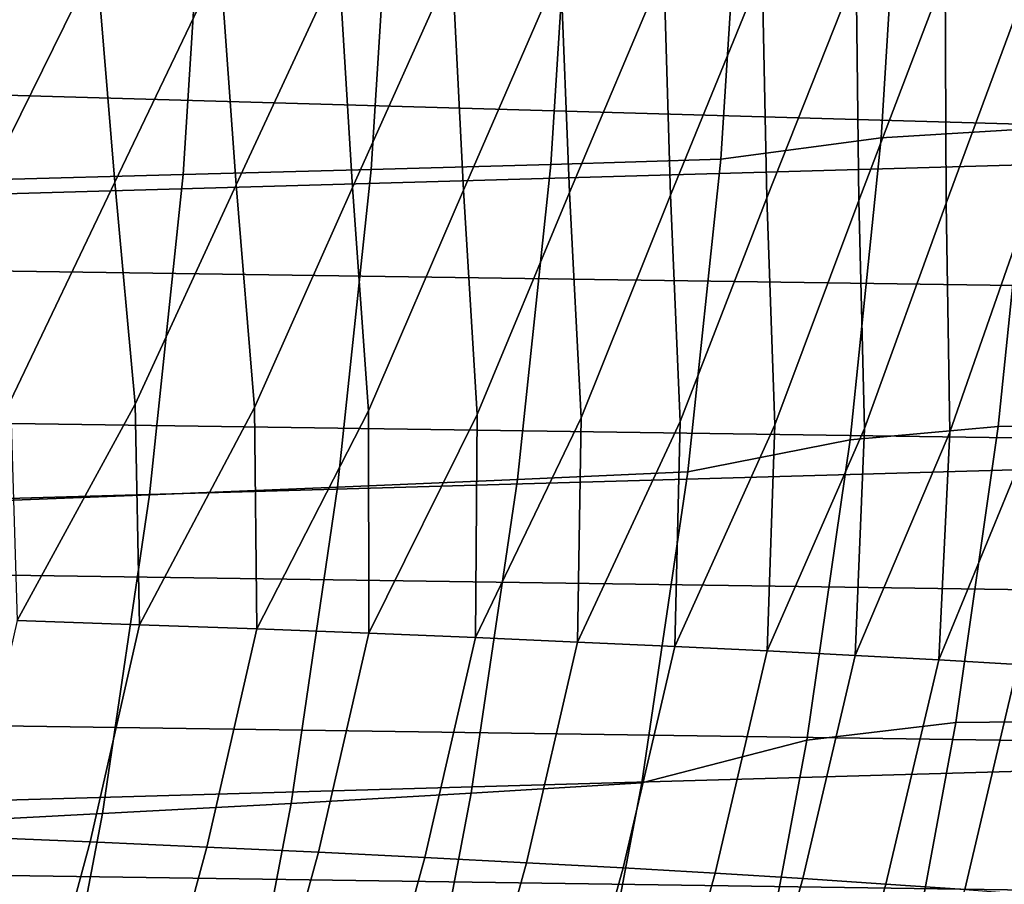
# Model space of a CAD drawing. Header units: metres. Extents: x -166 to 33, y -71 to 34.
# Tile 264 of 332: x 26.44 to 29.33, y -3.97 to -1.43. Entities that reach past the tile are written whole.
import ezdxf

# ---------------------------------------------------------------- set-up
doc = ezdxf.new("R2010")
doc.units = ezdxf.units.M
doc.layers.add('solid_12208131', color=7, linetype='CONTINUOUS')

msp = doc.modelspace()

# ---------------------------------------------------------------- linework, layer by layer
at = {"layer": 'solid_12208131'}
for points in [[(-0.248465, -1.803227, 136.199997), (31.418739, -0.902858, 136.199997), (31.444803, 0, 136.199997), (-0.325886, -0.90159, 136.199997)], [(31.19112, -1.793244, 136.449997), (-0.1715, -0.895804, 136.449997), (-0.197421, 0, 136.449997), (31.268379, -0.89582, 136.449997)], [(26.344822, -1.904706, 179.094498), (26.662809, -1.259939, 177.916245), (26.657612, -0.607423, 178.131927), (26.282339, -1.254984, 179.693604)], [(26.717352, -1.912181, 177.326813), (27.026897, -1.264903, 176.13942), (27.023649, -0.609815, 176.356155), (26.662809, -1.259939, 177.916245)], [(27.073891, -1.919674, 175.559738), (27.37521, -1.269881, 174.363251), (27.373873, -0.612214, 174.581024), (27.026897, -1.264903, 176.13942)], [(27.414965, -1.92719, 173.793259), (27.708162, -1.274879, 172.587601), (27.70871, -0.614621, 172.806442), (27.37521, -1.269881, 174.363251)], [(27.740965, -1.934736, 172.027237), (28.026155, -1.2799, 170.812286), (28.028559, -0.617039, 171.032242), (27.708162, -1.274879, 172.587601)], [(28.05229, -1.942321, 170.261505), (28.329592, -1.284951, 169.037186), (28.333822, -0.619471, 169.258255), (28.026155, -1.2799, 170.812286)], [(28.349329, -1.949953, 168.495911), (28.618868, -1.290035, 167.262115), (28.624895, -0.62192, 167.484329), (28.329592, -1.284951, 169.037186)], [(28.632477, -1.957637, 166.730301), (28.894382, -1.29516, 165.486938), (28.902178, -0.624387, 165.710312), (28.618868, -1.290035, 167.262115)], [(28.902122, -1.965384, 164.964569), (29.156506, -1.300328, 163.7117), (29.166044, -0.626875, 163.936218), (28.894382, -1.29516, 165.486938)], [(29.158617, -1.973199, 163.198822), (29.405586, -1.305546, 161.936615), (29.416843, -0.629387, 162.162262), (29.156506, -1.300328, 163.7117)], [(31.133202, -2.240872, 136.449997), (-0.094224, -1.793446, 136.449997), (-0.1715, -0.895804, 136.449997), (31.19112, -1.793244, 136.449997)], [(28.497229, -1.844099, 33.071777), (28.555593, -0.922898, 33.062061), (29.023005, -0.891445, 37.076309), (28.968021, -1.781198, 37.085026)], [(29.455433, -0.878477, 41.094044), (29.401522, -1.755137, 41.102161), (28.968021, -1.781198, 37.085026), (29.023005, -0.891445, 37.076309)], [(-0.119684, -2.701131, 136.199997), (31.341158, -1.805306, 136.199997), (31.418739, -0.902858, 136.199997), (-0.248465, -1.803227, 136.199997)], [(27.997824, -1.859351, 29.067299), (28.056597, -0.930481, 29.057068), (28.555593, -0.922898, 33.062061), (28.497229, -1.844099, 33.071777)], [(26.977123, -0.945491, 21.094181), (26.91754, -1.889467, 21.105356), (26.344086, -1.904415, 17.1518), (26.404078, -0.952961, 17.140213)], [(27.529085, -0.938005, 25.066425), (27.469908, -1.87446, 25.077147), (26.91754, -1.889467, 21.105356), (26.977123, -0.945491, 21.094181)], [(27.469908, -1.87446, 25.077147), (27.529085, -0.938005, 25.066425), (28.056597, -0.930481, 29.057068), (27.997824, -1.859351, 29.067299)], [(26.411163, -2.553292, 178.337097), (26.717352, -1.912181, 177.326813), (26.662809, -1.259939, 177.916245), (26.344822, -1.904706, 179.094498)], [(26.777138, -2.563334, 176.56517), (27.073891, -1.919674, 175.559738), (27.026897, -1.264903, 176.13942), (26.717352, -1.912181, 177.326813)], [(27.127293, -2.573403, 174.793869), (27.414965, -1.92719, 173.793259), (27.37521, -1.269881, 174.363251), (27.073891, -1.919674, 175.559738)], [(27.46207, -2.583508, 173.023102), (27.740965, -1.934736, 172.027237), (27.708162, -1.274879, 172.587601), (27.414965, -1.92719, 173.793259)], [(27.781868, -2.593658, 171.252716), (28.05229, -1.942321, 170.261505), (28.026155, -1.2799, 170.812286), (27.740965, -1.934736, 172.027237)], [(28.08708, -2.603865, 169.482544), (28.349329, -1.949953, 168.495911), (28.329592, -1.284951, 169.037186), (28.05229, -1.942321, 170.261505)], [(28.378105, -2.614138, 167.712433), (28.632477, -1.957637, 166.730301), (28.618868, -1.290035, 167.262115), (28.349329, -1.949953, 168.495911)], [(28.655338, -2.624488, 165.94223), (28.902122, -1.965384, 164.964569), (28.894382, -1.29516, 165.486938), (28.632477, -1.957637, 166.730301)], [(28.919157, -2.634925, 164.171921), (29.158617, -1.973199, 163.198822), (29.156506, -1.300328, 163.7117), (28.902122, -1.965384, 164.964569)], [(29.169907, -2.645459, 162.401703), (29.402304, -1.981091, 161.433289), (29.405586, -1.305546, 161.936615), (29.158617, -1.973199, 163.198822)], [(29.401522, -1.755137, 41.102161), (29.312027, -2.628839, 41.115639), (28.876747, -2.667912, 37.099495), (28.968021, -1.781198, 37.085026)], [(29.401522, -1.755137, 41.102161), (29.799341, -1.753442, 45.116024), (29.709143, -2.626146, 45.128918), (29.312027, -2.628839, 41.115639)], [(28.400347, -2.761985, 33.087902), (28.497229, -1.844099, 33.071777), (28.968021, -1.781198, 37.085026), (28.876747, -2.667912, 37.099495)], [(0.06018, -3.591479, 136.199997), (31.212185, -2.70363, 136.199997), (31.341158, -1.805306, 136.199997), (-0.119684, -2.701131, 136.199997)], [(31.062485, -2.687047, 136.449997), (-0.036286, -2.241207, 136.449997), (-0.094224, -1.793446, 136.449997), (31.133202, -2.240872, 136.449997)], [(27.900263, -2.784879, 29.084282), (27.997824, -1.859351, 29.067299), (28.497229, -1.844099, 33.071777), (28.400347, -2.761985, 33.087902)], [(27.469908, -1.87446, 25.077147), (27.371674, -2.807545, 25.094944), (26.81863, -2.830046, 21.123903), (26.91754, -1.889467, 21.105356)], [(27.371674, -2.807545, 25.094944), (27.469908, -1.87446, 25.077147), (27.997824, -1.859351, 29.067299), (27.900263, -2.784879, 29.084282)], [(26.91754, -1.889467, 21.105356), (26.81863, -2.830046, 21.123903), (26.244495, -2.852445, 17.171034), (26.344086, -1.904415, 17.1518)], [(26.42988, -3.198427, 177.661301), (26.777138, -2.563334, 176.56517), (26.717352, -1.912181, 177.326813), (26.411163, -2.553292, 178.337097)], [(26.789776, -3.211032, 175.886047), (27.127293, -2.573403, 174.793869), (27.073891, -1.919674, 175.559738), (26.777138, -2.563334, 176.56517)], [(27.13397, -3.223673, 174.111404), (27.46207, -2.583508, 173.023102), (27.414965, -1.92719, 173.793259), (27.127293, -2.573403, 174.793869)], [(27.462872, -3.236364, 172.337204), (27.781868, -2.593658, 171.252716), (27.740965, -1.934736, 172.027237), (27.46207, -2.583508, 173.023102)], [(27.776878, -3.249118, 170.563309), (28.08708, -2.603865, 169.482544), (28.05229, -1.942321, 170.261505), (27.781868, -2.593658, 171.252716)], [(28.076391, -3.261948, 168.789566), (28.378105, -2.614138, 167.712433), (28.349329, -1.949953, 168.495911), (28.08708, -2.603865, 169.482544)], [(28.361807, -3.274866, 167.015808), (28.655338, -2.624488, 165.94223), (28.632477, -1.957637, 166.730301), (28.378105, -2.614138, 167.712433)], [(28.633524, -3.287886, 165.241928), (28.919157, -2.634925, 164.171921), (28.902122, -1.965384, 164.964569), (28.655338, -2.624488, 165.94223)], [(28.891903, -3.30102, 163.467987), (29.169907, -2.645459, 162.401703), (29.158617, -1.973199, 163.198822), (28.919157, -2.634925, 164.171921)], [(29.137293, -3.314281, 161.694214), (29.407936, -2.656101, 160.631775), (29.402304, -1.981091, 161.433289), (29.169907, -2.645459, 162.401703)], [(30.979031, -3.131101, 136.449997), (0.034456, -2.687503, 136.449997), (-0.036286, -2.241207, 136.449997), (31.062485, -2.687047, 136.449997)], [(26.42988, -3.198427, 177.661301), (26.789776, -3.211032, 175.886047), (26.777138, -2.563334, 176.56517)], [(26.789776, -3.211032, 175.886047), (27.13397, -3.223673, 174.111404), (27.127293, -2.573403, 174.793869)], [(27.13397, -3.223673, 174.111404), (27.462872, -3.236364, 172.337204), (27.46207, -2.583508, 173.023102)], [(27.462872, -3.236364, 172.337204), (27.776878, -3.249118, 170.563309), (27.781868, -2.593658, 171.252716)], [(27.776878, -3.249118, 170.563309), (28.076391, -3.261948, 168.789566), (28.08708, -2.603865, 169.482544)], [(28.076391, -3.261948, 168.789566), (28.361807, -3.274866, 167.015808), (28.378105, -2.614138, 167.712433)], [(28.361807, -3.274866, 167.015808), (28.633524, -3.287886, 165.241928), (28.655338, -2.624488, 165.94223)], [(29.312027, -2.628839, 41.115639), (29.187241, -3.498125, 41.13443), (28.749479, -3.550089, 37.119671), (28.876747, -2.667912, 37.099495)], [(29.312027, -2.628839, 41.115639), (29.709143, -2.626146, 45.128918), (29.583382, -3.494369, 45.146896), (29.187241, -3.498125, 41.13443)], [(28.633524, -3.287886, 165.241928), (28.891903, -3.30102, 163.467987), (28.919157, -2.634925, 164.171921)], [(28.891903, -3.30102, 163.467987), (29.137293, -3.314281, 161.694214), (29.169907, -2.645459, 162.401703)], [(29.137293, -3.314281, 161.694214), (29.370043, -3.327683, 159.920792), (29.407936, -2.656101, 160.631775)], [(30.883003, -3.572325, 136.449997), (0.117929, -3.131644, 136.449997), (0.034456, -2.687503, 136.449997), (30.979031, -3.131101, 136.449997)], [(28.265272, -3.674918, 33.110382), (28.400347, -2.761985, 33.087902), (28.876747, -2.667912, 37.099495), (28.749479, -3.550089, 37.119671)], [(0.290573, -4.470582, 136.199997), (31.03216, -3.594096, 136.199997), (31.212185, -2.70363, 136.199997), (0.06018, -3.591479, 136.199997)], [(27.76424, -3.705414, 29.107962), (27.900263, -2.784879, 29.084282), (28.400347, -2.761985, 33.087902), (28.265272, -3.674918, 33.110382)], [(27.234709, -3.735598, 25.119761), (27.371674, -2.807545, 25.094944), (27.900263, -2.784879, 29.084282), (27.76424, -3.705414, 29.107962)], [(26.81863, -2.830046, 21.123903), (26.680725, -3.765552, 21.149765), (26.10564, -3.795363, 17.197851), (26.244495, -2.852445, 17.171034)], [(27.371674, -2.807545, 25.094944), (27.234709, -3.735598, 25.119761), (26.680725, -3.765552, 21.149765), (26.81863, -2.830046, 21.123903)], [(30.774506, -4.01032, 136.449997), (0.213965, -3.572897, 136.449997), (0.117929, -3.131644, 136.449997), (30.883003, -3.572325, 136.449997)], [(26.645033, -3.848778, 175.856308), (26.789776, -3.211032, 175.886047), (26.42988, -3.198427, 177.661301), (26.286562, -3.833674, 177.630035)], [(26.987829, -3.863927, 174.08316), (27.13397, -3.223673, 174.111404), (26.789776, -3.211032, 175.886047), (26.645033, -3.848778, 175.856308)], [(27.315355, -3.879135, 172.310455), (27.462872, -3.236364, 172.337204), (27.13397, -3.223673, 174.111404), (26.987829, -3.863927, 174.08316)], [(27.628012, -3.894418, 170.53804), (27.776878, -3.249118, 170.563309), (27.462872, -3.236364, 172.337204), (27.315355, -3.879135, 172.310455)], [(27.926195, -3.909793, 168.765747), (28.076391, -3.261948, 168.789566), (27.776878, -3.249118, 170.563309), (27.628012, -3.894418, 170.53804)], [(28.210304, -3.925273, 166.993454), (28.361807, -3.274866, 167.015808), (28.076391, -3.261948, 168.789566), (27.926195, -3.909793, 168.765747)], [(28.48073, -3.940875, 165.220993), (28.633524, -3.287886, 165.241928), (28.361807, -3.274866, 167.015808), (28.210304, -3.925273, 166.993454)], [(28.737841, -3.956614, 163.448486), (28.891903, -3.30102, 163.467987), (28.633524, -3.287886, 165.241928), (28.48073, -3.940875, 165.220993)], [(28.981981, -3.972506, 161.676132), (29.137293, -3.314281, 161.694214), (28.891903, -3.30102, 163.467987), (28.737841, -3.956614, 163.448486)], [(29.213499, -3.988567, 159.904129), (29.370043, -3.327683, 159.920792), (29.137293, -3.314281, 161.694214), (28.981981, -3.972506, 161.676132)], [(29.432739, -4.004811, 158.132675), (29.5905, -3.341239, 158.147964), (29.370043, -3.327683, 159.920792), (29.213499, -3.988567, 159.904129)], [(29.187241, -3.498125, 41.13443), (29.027449, -4.361535, 41.158489), (28.586512, -4.426228, 37.145504), (28.749479, -3.550089, 37.119671)], [(29.187241, -3.498125, 41.13443), (29.583382, -3.494369, 45.146896), (29.422348, -4.356629, 45.169918), (29.027449, -4.361535, 41.158489)], [(28.092327, -4.581264, 33.139172), (28.265272, -3.674918, 33.110382), (28.749479, -3.550089, 37.119671), (28.586512, -4.426228, 37.145504)], [(30.653692, -4.444589, 136.449997), (0.322451, -4.010863, 136.449997), (0.213965, -3.572897, 136.449997), (30.774506, -4.01032, 136.449997)], [(0.57061, -5.334953, 136.199997), (30.801682, -4.473136, 136.199997), (31.03216, -3.594096, 136.199997), (0.290573, -4.470582, 136.199997)], [(27.590078, -4.619306, 29.138279), (27.76424, -3.705414, 29.107962), (28.265272, -3.674918, 33.110382), (28.092327, -4.581264, 33.139172)], [(27.059341, -4.656953, 25.151533), (27.234709, -3.735598, 25.119761), (27.76424, -3.705414, 29.107962), (27.590078, -4.619306, 29.138279)], [(27.234709, -3.735598, 25.119761), (27.059341, -4.656953, 25.151533), (26.50415, -4.694308, 21.182878), (26.680725, -3.765552, 21.149765)], [(26.680725, -3.765552, 21.149765), (26.50415, -4.694308, 21.182878), (25.927853, -4.731476, 17.232189), (26.10564, -3.795363, 17.197851)], [(26.474436, -4.47903, 175.820923), (26.645033, -3.848778, 175.856308), (26.286562, -3.833674, 177.630035), (26.117647, -4.461457, 177.592819)], [(26.815577, -4.496654, 174.049576), (26.987829, -3.863927, 174.08316), (26.645033, -3.848778, 175.856308), (26.474436, -4.47903, 175.820923)], [(27.141479, -4.514348, 172.278641), (27.315355, -3.879135, 172.310455), (26.987829, -3.863927, 174.08316), (26.815577, -4.496654, 174.049576)], [(27.452538, -4.532129, 170.50798), (27.628012, -3.894418, 170.53804), (27.315355, -3.879135, 172.310455), (27.141479, -4.514348, 172.278641)], [(27.749151, -4.550016, 168.737427), (27.926195, -3.909793, 168.765747), (27.628012, -3.894418, 170.53804), (27.452538, -4.532129, 170.50798)], [(28.031713, -4.568026, 166.966843), (28.210304, -3.925273, 166.993454), (27.926195, -3.909793, 168.765747), (27.749151, -4.550016, 168.737427)], [(28.300619, -4.586178, 165.196091), (28.48073, -3.940875, 165.220993), (28.210304, -3.925273, 166.993454), (28.031713, -4.568026, 166.966843)], [(28.556229, -4.60449, 163.425293), (28.737841, -3.956614, 163.448486), (28.48073, -3.940875, 165.220993), (28.300619, -4.586178, 165.196091)], [(28.798891, -4.62298, 161.654617), (28.981981, -3.972506, 161.676132), (28.737841, -3.956614, 163.448486), (28.556229, -4.60449, 163.425293)], [(29.028954, -4.641665, 159.884277), (29.213499, -3.988567, 159.904129), (28.981981, -3.972506, 161.676132), (28.798891, -4.62298, 161.654617)]]:
    msp.add_3dface(points, dxfattribs=at)

doc.saveas('drawing.dxf')
